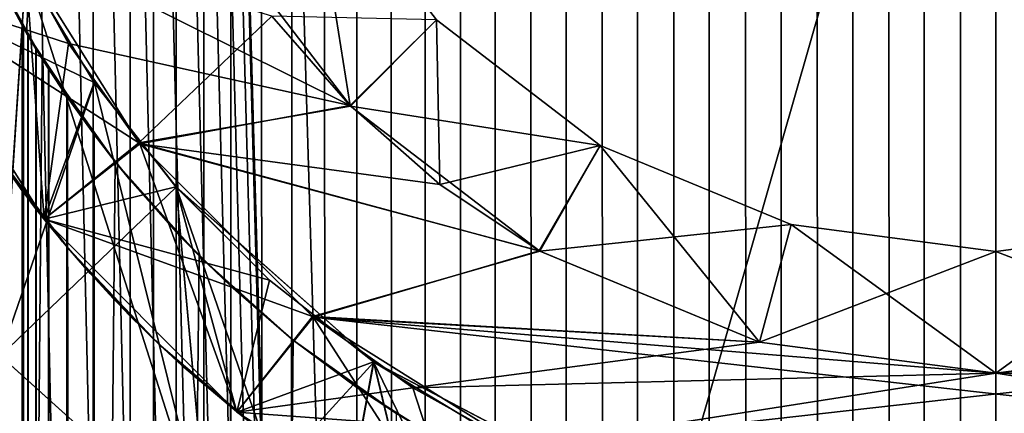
# Model space of a CAD drawing. Header units: millimetres. Extents: x -41 to 11, y -3 to 963.
# Tile 453 of 656: x -4.01 to 0.03, y 336.09 to 337.7. Entities that reach past the tile are written whole.
import ezdxf

# ---------------------------------------------------------------- set-up
doc = ezdxf.new("R2010")
doc.units = ezdxf.units.MM
doc.header["$LTSCALE"] = 65.185185
for name, color, linetype in [('3321', 7, 'CONTINUOUS'), ('3323', 7, 'CONTINUOUS'), ('3341', 7, 'CONTINUOUS'), ('3350', 7, 'CONTINUOUS'), ('3485', 7, 'CONTINUOUS'), ('3487', 7, 'CONTINUOUS'), ('3499', 7, 'CONTINUOUS'), ('3540', 7, 'CONTINUOUS'), ('3541', 7, 'CONTINUOUS'), ('3548', 7, 'CONTINUOUS'), ('65', 7, 'CONTINUOUS'), ('66', 7, 'CONTINUOUS'), ('69', 7, 'CONTINUOUS'), ('70', 7, 'CONTINUOUS'), ('71', 7, 'CONTINUOUS'), ('74', 7, 'CONTINUOUS'), ('75', 7, 'CONTINUOUS'), ('76', 7, 'CONTINUOUS'), ('80', 7, 'CONTINUOUS'), ('81', 7, 'CONTINUOUS'), ('83', 7, 'CONTINUOUS'), ('85', 7, 'CONTINUOUS'), ('89', 7, 'CONTINUOUS'), ('90', 7, 'CONTINUOUS'), ('92', 7, 'CONTINUOUS'), ('93', 7, 'CONTINUOUS'), ('96', 7, 'CONTINUOUS')]:
    doc.layers.add(name, color=color, linetype=linetype)

msp = doc.modelspace()

# ---------------------------------------------------------------- linework, layer by layer
at = {"layer": '3321', "linetype": 'Continuous'}
for points in [[(9.125, 297.5, 93.5), (9.125, 382.5, 93.5), (-40.875, 297.5, 93.5), (9.125, 297.5, 93.5)], [(9.125, 382.5, 93.5), (-40.875, 382.5, 93.5), (-40.875, 297.5, 93.5), (9.125, 382.5, 93.5)]]:
    msp.add_3dface(points, dxfattribs=at)
at = {"layer": '3323', "linetype": 'Continuous'}
for points in [[(-40.875, 382.5, 8.5), (9.125, 297.5, 8.5), (-40.875, 297.5, 8.5), (-40.875, 382.5, 8.5)], [(9.125, 382.5, 8.5), (9.125, 297.5, 8.5), (-40.875, 382.5, 8.5), (9.125, 382.5, 8.5)]]:
    msp.add_3dface(points, dxfattribs=at)
at = {"layer": '3341', "linetype": 'Continuous'}
for points in [[(-11.275, 379, 12), (-11.275, 301, 12), (11.125, 379, 12), (-11.275, 379, 12)], [(-11.275, 301, 12), (11.125, 301, 12), (11.125, 379, 12), (-11.275, 301, 12)]]:
    msp.add_3dface(points, dxfattribs=at)
at = {"layer": '3350', "linetype": 'Continuous'}
for points in [[(-11.275, 379, 90), (11.125, 379, 90), (11.125, 301, 90), (-11.275, 379, 90)], [(-11.275, 301, 90), (-11.275, 379, 90), (11.125, 301, 90), (-11.275, 301, 90)]]:
    msp.add_3dface(points, dxfattribs=at)
at = {"layer": '3485', "linetype": 'Continuous'}
for points in [[(-3.7081, 342.7642, -1.5), (-3.7081, 337.2358, -1.5), (-3.5552, 617.0417, -1.8332), (-3.7081, 342.7642, -1.5)], [(-3.5557, 62.9576, -1.8321), (-3.5552, 617.0417, -1.8332), (-3.7081, 337.2358, -1.5), (-3.5557, 62.9576, -1.8321)], [(-3.3669, 63.1709, -2.1596), (-3.5552, 617.0417, -1.8332), (-3.5557, 62.9576, -1.8321), (-3.3669, 63.1709, -2.1596)], [(-3.366, 616.8282, -2.161), (-3.5552, 617.0417, -1.8332), (-3.3669, 63.1709, -2.1596), (-3.366, 616.8282, -2.161)], [(-3.1431, 63.3929, -2.4741), (-3.366, 616.8282, -2.161), (-3.3669, 63.1709, -2.1596), (-3.1431, 63.3929, -2.4741)], [(-3.1421, 616.6063, -2.4753), (-3.366, 616.8282, -2.161), (-3.1431, 63.3929, -2.4741), (-3.1421, 616.6063, -2.4753)], [(-2.8929, 63.6085, -2.7624), (-3.1421, 616.6063, -2.4753), (-3.1431, 63.3929, -2.4741), (-2.8929, 63.6085, -2.7624)], [(-2.8921, 616.3908, -2.7633), (-3.1421, 616.6063, -2.4753), (-2.8929, 63.6085, -2.7624), (-2.8921, 616.3908, -2.7633)], [(-2.6248, 63.808, -3.0184), (-2.8921, 616.3908, -2.7633), (-2.8929, 63.6085, -2.7624), (-2.6248, 63.808, -3.0184)], [(-2.6241, 616.1915, -3.019), (-2.8921, 616.3908, -2.7633), (-2.6248, 63.808, -3.0184), (-2.6241, 616.1915, -3.019)], [(-2.3448, 63.9866, -3.2407), (-2.6241, 616.1915, -3.019), (-2.6248, 63.808, -3.0184), (-2.3448, 63.9866, -3.2407)], [(-2.3442, 616.0131, -3.2411), (-2.6241, 616.1915, -3.019), (-2.3448, 63.9866, -3.2407), (-2.3442, 616.0131, -3.2411)], [(-2.0573, 64.1422, -3.4304), (-2.3442, 616.0131, -3.2411), (-2.3448, 63.9866, -3.2407), (-2.0573, 64.1422, -3.4304)], [(-2.0569, 615.8576, -3.4306), (-2.3442, 616.0131, -3.2411), (-2.0573, 64.1422, -3.4304), (-2.0569, 615.8576, -3.4306)], [(-1.7656, 64.2747, -3.5892), (-2.0569, 615.8576, -3.4306), (-2.0573, 64.1422, -3.4304), (-1.7656, 64.2747, -3.5892)], [(-1.7653, 615.7252, -3.5894), (-2.0569, 615.8576, -3.4306), (-1.7656, 64.2747, -3.5892), (-1.7653, 615.7252, -3.5894)], [(-1.4718, 64.3846, -3.7194), (-1.7653, 615.7252, -3.5894), (-1.7656, 64.2747, -3.5892), (-1.4718, 64.3846, -3.7194)], [(-1.4715, 615.6153, -3.7195), (-1.7653, 615.7252, -3.5894), (-1.4718, 64.3846, -3.7194), (-1.4715, 615.6153, -3.7195)], [(-1.1771, 64.4727, -3.8229), (-1.4715, 615.6153, -3.7195), (-1.4718, 64.3846, -3.7194), (-1.1771, 64.4727, -3.8229)], [(-1.1769, 615.5272, -3.823), (-1.4715, 615.6153, -3.7195), (-1.1771, 64.4727, -3.8229), (-1.1769, 615.5272, -3.823)], [(-0.8823, 64.5401, -3.9015), (-1.1769, 615.5272, -3.823), (-1.1771, 64.4727, -3.8229), (-0.8823, 64.5401, -3.9015)], [(-0.8821, 615.4599, -3.9015), (-1.1769, 615.5272, -3.823), (-0.8823, 64.5401, -3.9015), (-0.8821, 615.4599, -3.9015)], [(-0.5879, 64.5875, -3.9566), (-0.8821, 615.4599, -3.9015), (-0.8823, 64.5401, -3.9015), (-0.5879, 64.5875, -3.9566)], [(-0.5877, 615.4125, -3.9566), (-0.8821, 615.4599, -3.9015), (-0.5879, 64.5875, -3.9566), (-0.5877, 615.4125, -3.9566)], [(-0.2938, 64.6157, -3.9892), (-0.5877, 615.4125, -3.9566), (-0.5879, 64.5875, -3.9566), (-0.2938, 64.6157, -3.9892)], [(-0.2937, 615.3843, -3.9892), (-0.5877, 615.4125, -3.9566), (-0.2938, 64.6157, -3.9892), (-0.2937, 615.3843, -3.9892)], [(0, 64.625, -4), (-0.2937, 615.3843, -3.9892), (-0.2938, 64.6157, -3.9892), (0, 64.625, -4)], [(0, 615.375, -4), (-0.2937, 615.3843, -3.9892), (0, 64.625, -4), (0, 615.375, -4)], [(0.3232, 615.3863, -3.9869), (0, 615.375, -4), (0.3535, 64.6115, -3.9844), (0.3232, 615.3863, -3.9869)], [(0.3535, 64.6115, -3.9844), (0, 615.375, -4), (0, 64.625, -4), (0.3535, 64.6115, -3.9844)], [(-4, 337.6782), (-3.9941, 62.332, -0.2178), (-3.9941, 337.6682, -0.2166), (-4, 337.6782)], [(-4, 62.3218), (-3.9941, 62.332, -0.2178), (-4, 337.6782), (-4, 62.3218)], [(-3.9941, 337.668, 0.2178), (-4, 62.3218), (-4, 337.6782), (-3.9941, 337.668, 0.2178)], [(-3.9941, 62.3318, 0.2166), (-4, 62.3218), (-3.9941, 337.668, 0.2178), (-3.9941, 62.3318, 0.2166)], [(-3.9941, 337.6682, -0.2166), (-3.9941, 62.332, -0.2178), (-3.9758, 337.6371, -0.4391), (-3.9941, 337.6682, -0.2166)], [(-3.9758, 62.3629, 0.4391), (-3.9941, 62.3318, 0.2166), (-3.9941, 337.668, 0.2178), (-3.9758, 62.3629, 0.4391)], [(-3.9755, 337.6366, 0.4417), (-3.9758, 62.3629, 0.4391), (-3.9941, 337.668, 0.2178), (-3.9755, 337.6366, 0.4417)], [(-3.9941, 62.332, -0.2178), (-3.9755, 62.3634, -0.4417), (-3.9758, 337.6371, -0.4391), (-3.9941, 62.332, -0.2178)], [(-3.9758, 337.6371, -0.4391), (-3.9755, 62.3634, -0.4417), (-3.943, 337.5826, -0.6731), (-3.9758, 337.6371, -0.4391)], [(-3.943, 62.4174, 0.6731), (-3.9758, 62.3629, 0.4391), (-3.9755, 337.6366, 0.4417), (-3.943, 62.4174, 0.6731)], [(-3.9422, 337.5814, 0.6776), (-3.943, 62.4174, 0.6731), (-3.9755, 337.6366, 0.4417), (-3.9422, 337.5814, 0.6776)], [(-3.9755, 62.3634, -0.4417), (-3.9422, 62.4186, -0.6776), (-3.943, 337.5826, -0.6731), (-3.9755, 62.3634, -0.4417)], [(-3.943, 337.5826, -0.6731), (-3.9422, 62.4186, -0.6776), (-3.8916, 337.5008, -0.9249), (-3.943, 337.5826, -0.6731)], [(-3.8916, 62.4992, 0.9249), (-3.943, 62.4174, 0.6731), (-3.9422, 337.5814, 0.6776), (-3.8916, 62.4992, 0.9249)], [(-3.8901, 337.4984, 0.9313), (-3.8916, 62.4992, 0.9249), (-3.9422, 337.5814, 0.6776), (-3.8901, 337.4984, 0.9313)], [(-3.9422, 62.4186, -0.6776), (-3.8901, 62.5016, -0.9313), (-3.8916, 337.5008, -0.9249), (-3.9422, 62.4186, -0.6776)], [(-3.8916, 337.5008, -0.9249), (-3.8901, 62.5016, -0.9313), (-3.8158, 337.3865, -1.1998), (-3.8916, 337.5008, -0.9249)], [(-3.8158, 62.6135, 1.1998), (-3.8916, 62.4992, 0.9249), (-3.8901, 337.4984, 0.9313), (-3.8158, 62.6135, 1.1998)], [(-3.8133, 337.3829, 1.2078), (-3.8158, 62.6135, 1.1998), (-3.8901, 337.4984, 0.9313), (-3.8133, 337.3829, 1.2078)], [(-3.8901, 62.5016, -0.9313), (-3.8133, 62.6171, -1.2078), (-3.8158, 337.3865, -1.1998), (-3.8901, 62.5016, -0.9313)], [(-3.8158, 337.3865, -1.1998), (-3.8133, 62.6171, -1.2078), (-3.7081, 337.2358, -1.5), (-3.8158, 337.3865, -1.1998)], [(-3.7081, 62.7642, 1.5), (-3.8158, 62.6135, 1.1998), (-3.8133, 337.3829, 1.2078), (-3.7081, 62.7642, 1.5)], [(-3.7042, 337.2306, 1.5096), (-3.7081, 62.7642, 1.5), (-3.8133, 337.3829, 1.2078), (-3.7042, 337.2306, 1.5096)], [(-3.8133, 62.6171, -1.2078), (-3.7042, 62.7694, -1.5095), (-3.7081, 337.2358, -1.5), (-3.8133, 62.6171, -1.2078)], [(-3.7042, 62.7694, -1.5095), (-3.5557, 62.9576, -1.8321), (-3.7081, 337.2358, -1.5), (-3.7042, 62.7694, -1.5095)], [(-3.7042, 337.2306, 1.5096), (-3.6592, 1, 1.6157), (-3.7081, 62.7642, 1.5), (-3.7042, 337.2306, 1.5096)], [(-3.5557, 337.0424, 1.8321), (-3.6592, 1, 1.6157), (-3.7042, 337.2306, 1.5096), (-3.5557, 337.0424, 1.8321)], [(-3.4718, 1, 1.9867), (-3.6592, 1, 1.6157), (-3.5557, 337.0424, 1.8321), (-3.4718, 1, 1.9867)], [(-3.3669, 336.8291, 2.1596), (-3.4718, 1, 1.9867), (-3.5557, 337.0424, 1.8321), (-3.3669, 336.8291, 2.1596)], [(-3.3501, 1, 2.1855), (-3.4718, 1, 1.9867), (-3.3669, 336.8291, 2.1596), (-3.3501, 1, 2.1855)], [(-3.1431, 336.6071, 2.4741), (-3.3501, 1, 2.1855), (-3.3669, 336.8291, 2.1596), (-3.1431, 336.6071, 2.4741)], [(-3.2171, 1, 2.377), (-3.3501, 1, 2.1855), (-3.1431, 336.6071, 2.4741), (-3.2171, 1, 2.377)], [(-3.0732, 1, 2.5603), (-3.2171, 1, 2.377), (-3.1431, 336.6071, 2.4741), (-3.0732, 1, 2.5603)], [(-2.8929, 336.3915, 2.7624), (-3.0732, 1, 2.5603), (-3.1431, 336.6071, 2.4741), (-2.8929, 336.3915, 2.7624)], [(-2.9189, 1, 2.735), (-3.0732, 1, 2.5603), (-2.8929, 336.3915, 2.7624), (-2.9189, 1, 2.735)], [(-2.7546, 1, 2.9004), (-2.9189, 1, 2.735), (-2.8929, 336.3915, 2.7624), (-2.7546, 1, 2.9004)], [(-2.6248, 336.192, 3.0184), (-2.7546, 1, 2.9004), (-2.8929, 336.3915, 2.7624), (-2.6248, 336.192, 3.0184)], [(-2.581, 1, 3.0559), (-2.7546, 1, 2.9004), (-2.6248, 336.192, 3.0184), (-2.581, 1, 3.0559)], [(-2.3448, 336.0134, 3.2407), (-2.581, 1, 3.0559), (-2.6248, 336.192, 3.0184), (-2.3448, 336.0134, 3.2407)]]:
    msp.add_3dface(points, dxfattribs=at)
at = {"layer": '3487', "linetype": 'Continuous'}
for points in [[(4.5962, 339.485, 8), (-7, 1, 8), (4.625, 340.0023, 8), (4.5962, 339.485, 8)], [(-7, 1, 8), (7, 1, 8), (4.625, 340.0023, 8), (-7, 1, 8)], [(4.5097, 338.9738, 8), (-7, 1, 8), (4.5962, 339.485, 8), (4.5097, 338.9738, 8)], [(4.3663, 338.4749, 8), (-7, 1, 8), (4.5097, 338.9738, 8), (4.3663, 338.4749, 8)], [(4.1676, 337.9947, 8), (-7, 1, 8), (4.3663, 338.4749, 8), (4.1676, 337.9947, 8)], [(3.9164, 337.5399, 8), (-7, 1, 8), (4.1676, 337.9947, 8), (3.9164, 337.5399, 8)], [(-4.1675, 337.9944, 8), (-7, 1, 8), (-3.9169, 337.5406, 8), (-4.1675, 337.9944, 8)], [(-3.9169, 337.5406, 8), (-7, 1, 8), (-3.6175, 337.1183, 8), (-3.9169, 337.5406, 8)], [(3.6166, 337.1171, 8), (-7, 1, 8), (3.9164, 337.5399, 8), (3.6166, 337.1171, 8)], [(-3.6175, 337.1183, 8), (-7, 1, 8), (-3.2729, 336.7322, 8), (-3.6175, 337.1183, 8)], [(3.2717, 336.731, 8), (-7, 1, 8), (3.6166, 337.1171, 8), (3.2717, 336.731, 8)], [(-3.2729, 336.7322, 8), (-7, 1, 8), (-2.886, 336.3859, 8), (-3.2729, 336.7322, 8)], [(2.8846, 336.3848, 8), (-7, 1, 8), (3.2717, 336.731, 8), (2.8846, 336.3848, 8)], [(-2.886, 336.3859, 8), (-7, 1, 8), (-2.4626, 336.0852, 8), (-2.886, 336.3859, 8)], [(2.4611, 336.0842, 8), (-7, 1, 8), (2.8846, 336.3848, 8), (2.4611, 336.0842, 8)]]:
    msp.add_3dface(points, dxfattribs=at)
at = {"layer": '3499', "linetype": 'Continuous'}
for points in [[(-1.0319, 64.5084, -8), (-7, 480, -8), (-0.5195, 64.5957, -8), (-1.0319, 64.5084, -8)], [(-1.5304, 64.3644, -8), (-7, 480, -8), (-1.0319, 64.5084, -8), (-1.5304, 64.3644, -8)], [(4.3663, 61.5251, -8), (-7, 480, -8), (4.5097, 61.0262, -8), (4.3663, 61.5251, -8)], [(4.1676, 62.0053, -8), (-7, 480, -8), (4.3663, 61.5251, -8), (4.1676, 62.0053, -8)], [(3.9164, 62.4601, -8), (-7, 480, -8), (4.1676, 62.0053, -8), (3.9164, 62.4601, -8)], [(3.6166, 62.8829, -8), (-7, 480, -8), (3.9164, 62.4601, -8), (3.6166, 62.8829, -8)], [(3.2717, 63.269, -8), (-7, 480, -8), (3.6166, 62.8829, -8), (3.2717, 63.269, -8)], [(2.8846, 63.6152, -8), (-7, 480, -8), (3.2717, 63.269, -8), (2.8846, 63.6152, -8)], [(2.4611, 63.9158, -8), (-7, 480, -8), (2.8846, 63.6152, -8), (2.4611, 63.9158, -8)], [(-2.4626, 63.9148, -8), (-7, 480, -8), (-2.0084, 64.1662, -8), (-2.4626, 63.9148, -8)], [(-2.0084, 64.1662, -8), (-7, 480, -8), (-1.5304, 64.3644, -8), (-2.0084, 64.1662, -8)], [(2.0067, 64.167, -8), (-7, 480, -8), (2.4611, 63.9158, -8), (2.0067, 64.167, -8)], [(4.5097, 61.0262, -8), (-7, 480, -8), (4.5962, 60.515, -8), (4.5097, 61.0262, -8)], [(-3.6175, 62.8817, -8), (-7, 480, -8), (-3.2729, 63.2678, -8), (-3.6175, 62.8817, -8)], [(-3.2729, 63.2678, -8), (-7, 480, -8), (-2.886, 63.6141, -8), (-3.2729, 63.2678, -8)], [(-3.9169, 62.4594, -8), (-7, 480, -8), (-3.6175, 62.8817, -8), (-3.9169, 62.4594, -8)], [(-4.1675, 62.0056, -8), (-7, 480, -8), (-3.9169, 62.4594, -8), (-4.1675, 62.0056, -8)], [(-2.886, 63.6141, -8), (-7, 480, -8), (-2.4626, 63.9148, -8), (-2.886, 63.6141, -8)], [(4.5962, 60.515, -8), (-7, 480, -8), (4.625, 59.9977, -8), (4.5962, 60.515, -8)], [(1.5284, 64.3651, -8), (-7, 480, -8), (2.0067, 64.167, -8), (1.5284, 64.3651, -8)], [(1.0298, 64.5089, -8), (-7, 480, -8), (1.5284, 64.3651, -8), (1.0298, 64.5089, -8)], [(0.518, 64.5959, -8), (-7, 480, -8), (1.0298, 64.5089, -8), (0.518, 64.5959, -8)], [(-7, 480, -8), (0, 64.625, -8), (-0.5195, 64.5957, -8), (-7, 480, -8)], [(0, 64.625, -8), (-7, 480, -8), (0.518, 64.5959, -8), (0, 64.625, -8)], [(-7, 480, -8), (7, 1, -8), (4.625, 59.9977, -8), (-7, 480, -8)], [(7, 480, -8), (7, 1, -8), (-7, 480, -8), (7, 480, -8)]]:
    msp.add_3dface(points, dxfattribs=at)
at = {"layer": '3540', "linetype": 'Continuous'}
for points in [[(-4.1675, 337.9944, 8), (-4, 337.6782), (-4.2099, 338.085, -1.5), (-4.1675, 337.9944, 8)], [(-4.2099, 338.085, -1.5), (-3.9941, 337.6682, -0.2166), (-3.9818, 337.6471, -1.5), (-4.2099, 338.085, -1.5)], [(-4, 337.6782), (-3.9941, 337.6682, -0.2166), (-4.2099, 338.085, -1.5), (-4, 337.6782)], [(-4, 337.6782), (-4.1675, 337.9944, 8), (-3.9169, 337.5406, 8), (-4, 337.6782)], [(-3.9941, 337.668, 0.2178), (-4, 337.6782), (-3.9169, 337.5406, 8), (-3.9941, 337.668, 0.2178)], [(-3.9941, 337.6682, -0.2166), (-3.9758, 337.6371, -0.4391), (-3.9818, 337.6471, -1.5), (-3.9941, 337.6682, -0.2166)], [(-3.9755, 337.6366, 0.4417), (-3.9941, 337.668, 0.2178), (-3.9169, 337.5406, 8), (-3.9755, 337.6366, 0.4417)], [(-3.8158, 337.3865, -1.1998), (-3.7081, 337.2358, -1.5), (-3.9818, 337.6471, -1.5), (-3.8158, 337.3865, -1.1998)], [(-3.8916, 337.5008, -0.9249), (-3.8158, 337.3865, -1.1998), (-3.9818, 337.6471, -1.5), (-3.8916, 337.5008, -0.9249)], [(-3.943, 337.5826, -0.6731), (-3.8916, 337.5008, -0.9249), (-3.9818, 337.6471, -1.5), (-3.943, 337.5826, -0.6731)], [(-3.9758, 337.6371, -0.4391), (-3.943, 337.5826, -0.6731), (-3.9818, 337.6471, -1.5), (-3.9758, 337.6371, -0.4391)], [(-3.9422, 337.5814, 0.6776), (-3.9755, 337.6366, 0.4417), (-3.9169, 337.5406, 8), (-3.9422, 337.5814, 0.6776)], [(-3.8901, 337.4984, 0.9313), (-3.9422, 337.5814, 0.6776), (-3.9169, 337.5406, 8), (-3.8901, 337.4984, 0.9313)], [(-3.8901, 337.4984, 0.9313), (-3.9169, 337.5406, 8), (-3.6175, 337.1183, 8), (-3.8901, 337.4984, 0.9313)], [(-3.8133, 337.3829, 1.2078), (-3.8901, 337.4984, 0.9313), (-3.6175, 337.1183, 8), (-3.8133, 337.3829, 1.2078)], [(-3.7042, 337.2306, 1.5096), (-3.8133, 337.3829, 1.2078), (-3.6175, 337.1183, 8), (-3.7042, 337.2306, 1.5096)], [(-3.5557, 337.0424, 1.8321), (-3.7042, 337.2306, 1.5096), (-3.6175, 337.1183, 8), (-3.5557, 337.0424, 1.8321)], [(-3.5557, 337.0424, 1.8321), (-3.6175, 337.1183, 8), (-3.2729, 336.7322, 8), (-3.5557, 337.0424, 1.8321)], [(-3.3669, 336.8291, 2.1596), (-3.5557, 337.0424, 1.8321), (-3.2729, 336.7322, 8), (-3.3669, 336.8291, 2.1596)], [(-3.1431, 336.6071, 2.4741), (-3.3669, 336.8291, 2.1596), (-3.2729, 336.7322, 8), (-3.1431, 336.6071, 2.4741)], [(-3.1431, 336.6071, 2.4741), (-3.2729, 336.7322, 8), (-2.886, 336.3859, 8), (-3.1431, 336.6071, 2.4741)], [(-2.8929, 336.3915, 2.7624), (-3.1431, 336.6071, 2.4741), (-2.886, 336.3859, 8), (-2.8929, 336.3915, 2.7624)], [(-2.6248, 336.192, 3.0184), (-2.8929, 336.3915, 2.7624), (-2.886, 336.3859, 8), (-2.6248, 336.192, 3.0184)], [(-2.6248, 336.192, 3.0184), (-2.886, 336.3859, 8), (-2.4626, 336.0852, 8), (-2.6248, 336.192, 3.0184)], [(-2.3448, 336.0134, 3.2407), (-2.6248, 336.192, 3.0184), (-2.4626, 336.0852, 8), (-2.3448, 336.0134, 3.2407)]]:
    msp.add_3dface(points, dxfattribs=at)
at = {"layer": '3541', "linetype": 'Continuous'}
for points in [[(-3.7081, 342.7642, -1.5), (-4.2099, 338.085, -1.5), (-3.9818, 337.6471, -1.5), (-3.7081, 342.7642, -1.5)], [(-3.7081, 337.2358, -1.5), (-3.7081, 342.7642, -1.5), (-3.9818, 337.6471, -1.5), (-3.7081, 337.2358, -1.5)]]:
    msp.add_3dface(points, dxfattribs=at)
at = {"layer": '3548', "linetype": 'Continuous'}
for points in [[(-3.8108, 336.7631, 8), (-3.9996, 336.9994, 0.0755), (-4.1384, 337.1941, 8), (-3.8108, 336.7631, 8)], [(-3.8108, 336.7631, -8), (-4.1384, 337.1941, -8), (-3.8338, 336.7903, -1.1428), (-3.8108, 336.7631, -8)], [(-3.9996, 336.9994, 0.0755), (-4.1384, 337.1941, -8), (-4.1384, 337.1941, 8), (-3.9996, 336.9994, 0.0755)], [(-3.9934, 336.9913, -0.2216), (-4.1384, 337.1941, -8), (-3.9996, 336.9994, 0.0755), (-3.9934, 336.9913, -0.2216)], [(-3.9635, 336.952, -0.5391), (-4.1384, 337.1941, -8), (-3.9934, 336.9913, -0.2216), (-3.9635, 336.952, -0.5391)], [(-3.9109, 336.8847, -0.8402), (-4.1384, 337.1941, -8), (-3.9635, 336.952, -0.5391), (-3.9109, 336.8847, -0.8402)], [(-3.8338, 336.7903, -1.1428), (-4.1384, 337.1941, -8), (-3.9109, 336.8847, -0.8402), (-3.8338, 336.7903, -1.1428)], [(-3.9837, 336.9784, 0.3595), (-3.9996, 336.9994, 0.0755), (-3.8108, 336.7631, 8), (-3.9837, 336.9784, 0.3595)], [(-3.9486, 336.9327, 0.6394), (-3.9837, 336.9784, 0.3595), (-3.8108, 336.7631, 8), (-3.9486, 336.9327, 0.6394)], [(-3.9008, 336.8721, 0.8862), (-3.9486, 336.9327, 0.6394), (-3.8108, 336.7631, 8), (-3.9008, 336.8721, 0.8862)], [(-3.8331, 336.7895, 1.1433), (-3.9008, 336.8721, 0.8862), (-3.8108, 336.7631, 8), (-3.8331, 336.7895, 1.1433)], [(-3.7207, 336.6599, -1.4676), (-3.8108, 336.7631, -8), (-3.8338, 336.7903, -1.1428), (-3.7207, 336.6599, -1.4676)], [(-3.7422, 336.684, 1.4124), (-3.8331, 336.7895, 1.1433), (-3.8108, 336.7631, 8), (-3.7422, 336.684, 1.4124)], [(-3.4385, 336.37, 8), (-3.7422, 336.684, 1.4124), (-3.8108, 336.7631, 8), (-3.4385, 336.37, 8)], [(-3.5602, 336.4893, -1.8231), (-3.8108, 336.7631, -8), (-3.7207, 336.6599, -1.4676), (-3.5602, 336.4893, -1.8231)], [(-3.4385, 336.37, -8), (-3.8108, 336.7631, -8), (-3.5602, 336.4893, -1.8231), (-3.4385, 336.37, -8)], [(-3.6256, 336.5568, 1.6898), (-3.7422, 336.684, 1.4124), (-3.4385, 336.37, 8), (-3.6256, 336.5568, 1.6898)], [(-3.4828, 336.4125, 1.9678), (-3.6256, 336.5568, 1.6898), (-3.4385, 336.37, 8), (-3.4828, 336.4125, 1.9678)], [(-3.3435, 336.2824, -2.1946), (-3.4385, 336.37, -8), (-3.5602, 336.4893, -1.8231), (-3.3435, 336.2824, -2.1946)], [(-3.295, 336.2392, 2.2673), (-3.4828, 336.4125, 1.9678), (-3.4385, 336.37, 8), (-3.295, 336.2392, 2.2673)], [(-3.0259, 336.0195, 8), (-3.295, 336.2392, 2.2673), (-3.4385, 336.37, 8), (-3.0259, 336.0195, 8)], [(-3.1116, 336.0862, -2.5138), (-3.4385, 336.37, -8), (-3.3435, 336.2824, -2.1946), (-3.1116, 336.0862, -2.5138)], [(-3.0259, 336.0195, -8), (-3.4385, 336.37, -8), (-3.1116, 336.0862, -2.5138), (-3.0259, 336.0195, -8)], [(-3.0722, 336.0552, 2.5618), (-3.295, 336.2392, 2.2673), (-3.0259, 336.0195, 8), (-3.0722, 336.0552, 2.5618)], [(-2.8668, 335.9035, -2.7899), (-3.0259, 336.0195, -8), (-3.1116, 336.0862, -2.5138), (-2.8668, 335.9035, -2.7899)]]:
    msp.add_3dface(points, dxfattribs=at)
at = {"layer": '65', "linetype": 'Continuous'}
for points in [[(-2.6529, 337.3496, 3.25), (-4.0542, 338.0473, 3.25), (-3.2484, 338.1264, 3.25), (-2.6529, 337.3496, 3.25)], [(-3.8094, 337.6045, 3.25), (-4.0542, 338.0473, 3.25), (-2.6529, 337.3496, 3.25), (-3.8094, 337.6045, 3.25)], [(-3.5167, 337.1924, 3.25), (-3.8094, 337.6045, 3.25), (-2.6529, 337.3496, 3.25), (-3.5167, 337.1924, 3.25)], [(-2.2839, 337.0258, 3.25), (-3.5167, 337.1924, 3.25), (-2.6529, 337.3496, 3.25), (-2.2839, 337.0258, 3.25)], [(-2.8037, 336.4802, 3.25), (-3.5167, 337.1924, 3.25), (-1.8755, 336.7527, 3.25), (-2.8037, 336.4802, 3.25)], [(-1.8755, 336.7527, 3.25), (-3.5167, 337.1924, 3.25), (-2.2839, 337.0258, 3.25), (-1.8755, 336.7527, 3.25)], [(-0.9706, 336.3778, 3.25), (-2.8037, 336.4802, 3.25), (-1.8755, 336.7527, 3.25), (-0.9706, 336.3778, 3.25)], [(0, 336.25, 3.25), (-2.8037, 336.4802, 3.25), (-0.9706, 336.3778, 3.25), (0, 336.25, 3.25)], [(1.9527, 335.9458, 3.25), (-2.8037, 336.4802, 3.25), (0, 336.25, 3.25), (1.9527, 335.9458, 3.25)], [(-1.9505, 335.9447, 3.25), (-2.8037, 336.4802, 3.25), (1.9527, 335.9458, 3.25), (-1.9505, 335.9447, 3.25)], [(0.9704, 336.3778, 3.25), (2.3955, 336.1906, 3.25), (0, 336.25, 3.25), (0.9704, 336.3778, 3.25)], [(2.3955, 336.1906, 3.25), (1.9527, 335.9458, 3.25), (0, 336.25, 3.25), (2.3955, 336.1906, 3.25)]]:
    msp.add_3dface(points, dxfattribs=at)
at = {"layer": '66', "linetype": 'Continuous'}
for points in [[(-2.6529, 337.3496, 3.25), (-3.2484, 338.1264, 3.25), (-2.8146, 338.375, 3.75), (-2.6529, 337.3496, 3.25)], [(-2.2981, 337.7019, 3.75), (-2.6529, 337.3496, 3.25), (-2.8146, 338.375, 3.75), (-2.2981, 337.7019, 3.75)], [(-2.2839, 337.0258, 3.25), (-2.6529, 337.3496, 3.25), (-2.2981, 337.7019, 3.75), (-2.2839, 337.0258, 3.25)], [(-1.625, 337.1854, 3.75), (-2.2839, 337.0258, 3.25), (-2.2981, 337.7019, 3.75), (-1.625, 337.1854, 3.75)], [(-1.8755, 336.7527, 3.25), (-2.2839, 337.0258, 3.25), (-1.625, 337.1854, 3.75), (-1.8755, 336.7527, 3.25)], [(-0.9706, 336.3778, 3.25), (-1.8755, 336.7527, 3.25), (-1.625, 337.1854, 3.75), (-0.9706, 336.3778, 3.25)], [(-0.8412, 336.8607, 3.75), (-0.9706, 336.3778, 3.25), (-1.625, 337.1854, 3.75), (-0.8412, 336.8607, 3.75)], [(0, 336.75, 3.75), (-0.9706, 336.3778, 3.25), (-0.8412, 336.8607, 3.75), (0, 336.75, 3.75)], [(0.9704, 336.3778, 3.25), (0, 336.25, 3.25), (0.8412, 336.8607, 3.75), (0.9704, 336.3778, 3.25)], [(0.8412, 336.8607, 3.75), (0, 336.25, 3.25), (0, 336.75, 3.75), (0.8412, 336.8607, 3.75)], [(0, 336.25, 3.25), (-0.9706, 336.3778, 3.25), (0, 336.75, 3.75), (0, 336.25, 3.25)]]:
    msp.add_3dface(points, dxfattribs=at)
at = {"layer": '69', "linetype": 'Continuous'}
for points in [[(-2.2981, 337.7019, 22.75), (-2.2981, 337.7019, 3.75), (-2.8146, 338.375, 3.75), (-2.2981, 337.7019, 22.75)], [(-2.2981, 337.7019, 22.75), (-1.625, 337.1854, 22.75), (-2.2981, 337.7019, 3.75), (-2.2981, 337.7019, 22.75)], [(-1.625, 337.1854, 22.75), (-1.625, 337.1854, 3.75), (-2.2981, 337.7019, 3.75), (-1.625, 337.1854, 22.75)], [(-1.625, 337.1854, 22.75), (-0.8412, 336.8607, 22.75), (-1.625, 337.1854, 3.75), (-1.625, 337.1854, 22.75)], [(-0.8412, 336.8607, 22.75), (-0.8412, 336.8607, 3.75), (-1.625, 337.1854, 3.75), (-0.8412, 336.8607, 22.75)], [(-0.8412, 336.8607, 22.75), (0, 336.75, 22.75), (-0.8412, 336.8607, 3.75), (-0.8412, 336.8607, 22.75)], [(0, 336.75, 22.75), (0, 336.75, 3.75), (-0.8412, 336.8607, 3.75), (0, 336.75, 22.75)], [(0, 336.75, 22.75), (0.8412, 336.8607, 22.75), (0, 336.75, 3.75), (0, 336.75, 22.75)], [(0.8412, 336.8607, 22.75), (0.8412, 336.8607, 3.75), (0, 336.75, 3.75), (0.8412, 336.8607, 22.75)]]:
    msp.add_3dface(points, dxfattribs=at)
at = {"layer": '70', "linetype": 'Continuous'}
for points in [[(-2.9742, 337.7161, 23.25), (-2.6504, 337.3471, 23.25), (-2.2981, 337.7019, 22.75), (-2.9742, 337.7161, 23.25)], [(-2.2981, 337.7019, 22.75), (-2.6504, 337.3471, 23.25), (-1.625, 337.1854, 22.75), (-2.2981, 337.7019, 22.75)], [(-2.6504, 337.3471, 23.25), (-1.8736, 336.7516, 23.25), (-1.625, 337.1854, 22.75), (-2.6504, 337.3471, 23.25)], [(-1.625, 337.1854, 22.75), (-1.8736, 336.7516, 23.25), (-0.8412, 336.8607, 22.75), (-1.625, 337.1854, 22.75)], [(-1.8736, 336.7516, 23.25), (-0.9704, 336.3778, 23.25), (-0.8412, 336.8607, 22.75), (-1.8736, 336.7516, 23.25)], [(-0.9704, 336.3778, 23.25), (0, 336.25, 23.25), (-0.8412, 336.8607, 22.75), (-0.9704, 336.3778, 23.25)], [(-0.8412, 336.8607, 22.75), (0, 336.25, 23.25), (0, 336.75, 22.75), (-0.8412, 336.8607, 22.75)], [(0, 336.75, 22.75), (0.9706, 336.3778, 23.25), (0.8412, 336.8607, 22.75), (0, 336.75, 22.75)], [(0, 336.25, 23.25), (0.9706, 336.3778, 23.25), (0, 336.75, 22.75), (0, 336.25, 23.25)]]:
    msp.add_3dface(points, dxfattribs=at)
at = {"layer": '71', "linetype": 'Continuous'}
for points in [[(-4.0553, 338.0495, 23.25), (-3.5198, 337.1963, 23.25), (-2.9742, 337.7161, 23.25), (-4.0553, 338.0495, 23.25)], [(-2.9742, 337.7161, 23.25), (-3.5198, 337.1963, 23.25), (-2.6504, 337.3471, 23.25), (-2.9742, 337.7161, 23.25)], [(-2.6504, 337.3471, 23.25), (-3.5198, 337.1963, 23.25), (-1.8736, 336.7516, 23.25), (-2.6504, 337.3471, 23.25)], [(-3.5198, 337.1963, 23.25), (-2.8076, 336.4833, 23.25), (-1.8736, 336.7516, 23.25), (-3.5198, 337.1963, 23.25)], [(-1.8736, 336.7516, 23.25), (-2.8076, 336.4833, 23.25), (-0.9704, 336.3778, 23.25), (-1.8736, 336.7516, 23.25)], [(-2.8076, 336.4833, 23.25), (-2.3955, 336.1906, 23.25), (-0.9704, 336.3778, 23.25), (-2.8076, 336.4833, 23.25)], [(1.9505, 335.9447, 23.25), (2.8037, 336.4802, 23.25), (-1.9527, 335.9458, 23.25), (1.9505, 335.9447, 23.25)], [(-1.9527, 335.9458, 23.25), (2.8037, 336.4802, 23.25), (0, 336.25, 23.25), (-1.9527, 335.9458, 23.25)], [(0, 336.25, 23.25), (2.8037, 336.4802, 23.25), (0.9706, 336.3778, 23.25), (0, 336.25, 23.25)], [(-0.9704, 336.3778, 23.25), (-2.3955, 336.1906, 23.25), (0, 336.25, 23.25), (-0.9704, 336.3778, 23.25)], [(-2.3955, 336.1906, 23.25), (-1.9527, 335.9458, 23.25), (0, 336.25, 23.25), (-2.3955, 336.1906, 23.25)]]:
    msp.add_3dface(points, dxfattribs=at)
at = {"layer": '74', "linetype": 'Continuous'}
for points in [[(-3.5198, 337.1963, 23.25), (-4.0553, 338.0495, 23.25), (-4.5048, 337.8306, 22.75), (-3.5198, 337.1963, 23.25)], [(-3.9092, 336.8826, 22.75), (-3.5198, 337.1963, 23.25), (-4.5048, 337.8306, 22.75), (-3.9092, 336.8826, 22.75)], [(-2.8076, 336.4833, 23.25), (-3.5198, 337.1963, 23.25), (-3.9092, 336.8826, 22.75), (-2.8076, 336.4833, 23.25)], [(-3.1174, 336.0908, 22.75), (-2.8076, 336.4833, 23.25), (-3.9092, 336.8826, 22.75), (-3.1174, 336.0908, 22.75)], [(-2.3955, 336.1906, 23.25), (-2.8076, 336.4833, 23.25), (-3.1174, 336.0908, 22.75), (-2.3955, 336.1906, 23.25)], [(-2.1694, 335.4952, 22.75), (-2.3955, 336.1906, 23.25), (-3.1174, 336.0908, 22.75), (-2.1694, 335.4952, 22.75)], [(-1.9527, 335.9458, 23.25), (-2.3955, 336.1906, 23.25), (-2.1694, 335.4952, 22.75), (-1.9527, 335.9458, 23.25)]]:
    msp.add_3dface(points, dxfattribs=at)
at = {"layer": '75', "linetype": 'Continuous'}
for points in [[(-3.9092, 336.8826, 22.75), (-4.5048, 337.8306, 22.75), (-3.9092, 336.8826, 12.25), (-3.9092, 336.8826, 22.75)], [(-3.9092, 336.8826, 12.25), (-4.5048, 337.8306, 22.75), (-4.5048, 337.8306, 12.25), (-3.9092, 336.8826, 12.25)], [(-3.1174, 336.0908, 12.25), (-3.9092, 336.8826, 22.75), (-3.9092, 336.8826, 12.25), (-3.1174, 336.0908, 12.25)], [(-3.1174, 336.0908, 22.75), (-3.9092, 336.8826, 22.75), (-3.1174, 336.0908, 12.25), (-3.1174, 336.0908, 22.75)], [(-2.1694, 335.4952, 12.25), (-3.1174, 336.0908, 22.75), (-3.1174, 336.0908, 12.25), (-2.1694, 335.4952, 12.25)], [(-2.1694, 335.4952, 22.75), (-3.1174, 336.0908, 22.75), (-2.1694, 335.4952, 12.25), (-2.1694, 335.4952, 22.75)]]:
    msp.add_3dface(points, dxfattribs=at)
at = {"layer": '76', "linetype": 'Continuous'}
for points in [[(-4.5048, 337.8306, 3.75), (-3.9092, 336.8826, 3.75), (-4.5048, 337.8306, 6.75), (-4.5048, 337.8306, 3.75)], [(-4.5048, 337.8306, 6.75), (-3.9092, 336.8826, 3.75), (-3.9092, 336.8826, 6.75), (-4.5048, 337.8306, 6.75)], [(-3.9092, 336.8826, 3.75), (-3.1174, 336.0908, 3.75), (-3.9092, 336.8826, 6.75), (-3.9092, 336.8826, 3.75)], [(-3.9092, 336.8826, 6.75), (-3.1174, 336.0908, 3.75), (-3.1174, 336.0908, 6.75), (-3.9092, 336.8826, 6.75)], [(-3.1174, 336.0908, 3.75), (-2.1694, 335.4952, 3.75), (-3.1174, 336.0908, 6.75), (-3.1174, 336.0908, 3.75)], [(-3.1174, 336.0908, 6.75), (-2.1694, 335.4952, 3.75), (-2.1694, 335.4952, 6.75), (-3.1174, 336.0908, 6.75)]]:
    msp.add_3dface(points, dxfattribs=at)
at = {"layer": '80', "linetype": 'Continuous'}
for points in [[(-3.9846, 337.9087, 11.75), (-3.7034, 337.4437, 11.75), (-4.5048, 337.8306, 12.25), (-3.9846, 337.9087, 11.75)], [(-3.7034, 337.4437, 11.75), (-3.9092, 336.8826, 12.25), (-4.5048, 337.8306, 12.25), (-3.7034, 337.4437, 11.75)], [(-3.7034, 337.4437, 11.75), (-3.3683, 337.0159, 11.75), (-3.9092, 336.8826, 12.25), (-3.7034, 337.4437, 11.75)], [(-3.3683, 337.0159, 11.75), (-2.9841, 336.6317, 11.75), (-3.9092, 336.8826, 12.25), (-3.3683, 337.0159, 11.75)], [(-2.9841, 336.6317, 11.75), (-3.1174, 336.0908, 12.25), (-3.9092, 336.8826, 12.25), (-2.9841, 336.6317, 11.75)], [(-2.9841, 336.6317, 11.75), (-2.5563, 336.2966, 11.75), (-3.1174, 336.0908, 12.25), (-2.9841, 336.6317, 11.75)], [(-2.5563, 336.2966, 11.75), (-2.0913, 336.0154, 11.75), (-3.1174, 336.0908, 12.25), (-2.5563, 336.2966, 11.75)], [(-2.0913, 336.0154, 11.75), (-2.1694, 335.4952, 12.25), (-3.1174, 336.0908, 12.25), (-2.0913, 336.0154, 11.75)]]:
    msp.add_3dface(points, dxfattribs=at)
at = {"layer": '81', "linetype": 'Continuous'}
for points in [[(-3.9846, 337.9087, 11.75), (-3.9845, 337.9086, 11), (-3.7034, 337.4437, 11.75), (-3.9846, 337.9087, 11.75)], [(-3.9845, 337.9086, 11), (-3.703, 337.4431, 11), (-3.7034, 337.4437, 11.75), (-3.9845, 337.9086, 11)], [(-3.7034, 337.4437, 11.75), (-3.703, 337.4431, 11), (-3.3683, 337.0159, 11.75), (-3.7034, 337.4437, 11.75)], [(-3.703, 337.4431, 11), (-3.3676, 337.0152, 11), (-3.3683, 337.0159, 11.75), (-3.703, 337.4431, 11)], [(-3.3683, 337.0159, 11.75), (-3.3676, 337.0152, 11), (-2.9841, 336.6317, 11.75), (-3.3683, 337.0159, 11.75)], [(-3.3676, 337.0152, 11), (-2.5562, 336.2965, 11), (-2.9841, 336.6317, 11.75), (-3.3676, 337.0152, 11)], [(-2.9841, 336.6317, 11.75), (-2.5562, 336.2965, 11), (-2.5563, 336.2966, 11.75), (-2.9841, 336.6317, 11.75)], [(-2.5563, 336.2966, 11.75), (-2.5562, 336.2965, 11), (-2.0913, 336.0154, 11.75), (-2.5563, 336.2966, 11.75)], [(-2.5562, 336.2965, 11), (-1.5956, 335.7924, 11), (-2.0913, 336.0154, 11.75), (-2.5562, 336.2965, 11)]]:
    msp.add_3dface(points, dxfattribs=at)
at = {"layer": '83', "linetype": 'Continuous'}
for points in [[(-4.3692, 338.9228, 11), (-4.0876, 336.3201, 11), (-3.9845, 337.9086, 11), (-4.3692, 338.9228, 11)], [(-4.0876, 336.3201, 11), (-3.2339, 335.5512, 11), (-3.9845, 337.9086, 11), (-4.0876, 336.3201, 11)], [(-3.9845, 337.9086, 11), (-3.2339, 335.5512, 11), (-3.703, 337.4431, 11), (-3.9845, 337.9086, 11)], [(-3.703, 337.4431, 11), (-3.2339, 335.5512, 11), (-3.3676, 337.0152, 11), (-3.703, 337.4431, 11)], [(-3.3676, 337.0152, 11), (-2.7505, 335.2371, 11), (-2.5562, 336.2965, 11), (-3.3676, 337.0152, 11)], [(-3.2339, 335.5512, 11), (-2.7505, 335.2371, 11), (-3.3676, 337.0152, 11), (-3.2339, 335.5512, 11)], [(-2.7505, 335.2371, 11), (-2.2368, 334.9754, 11), (-2.5562, 336.2965, 11), (-2.7505, 335.2371, 11)], [(-2.5562, 336.2965, 11), (-2.2368, 334.9754, 11), (-1.5956, 335.7924, 11), (-2.5562, 336.2965, 11)]]:
    msp.add_3dface(points, dxfattribs=at)
at = {"layer": '85', "linetype": 'Continuous'}
msp.add_3dface([(-3.2339, 335.5512, 11), (-4.0876, 336.3201, 11), (-4.4589, 335.9852, 10.5), (-3.2339, 335.5512, 11)], dxfattribs=at)
at = {"layer": '89', "linetype": 'Continuous'}
msp.add_3dface([(-4.0888, 336.3215, 8), (-3.2346, 335.5517, 8), (-4.4589, 335.9852, 8.5), (-4.0888, 336.3215, 8)], dxfattribs=at)
at = {"layer": '90', "linetype": 'Continuous'}
for points in [[(-4.3688, 338.9214, 8), (-3.984, 337.9077, 8), (-4.0888, 336.3215, 8), (-4.3688, 338.9214, 8)], [(-3.984, 337.9077, 8), (-3.7025, 337.4424, 8), (-4.0888, 336.3215, 8), (-3.984, 337.9077, 8)], [(-3.7025, 337.4424, 8), (-3.3669, 337.0144, 8), (-4.0888, 336.3215, 8), (-3.7025, 337.4424, 8)], [(-4.0888, 336.3215, 8), (-3.3669, 337.0144, 8), (-3.2346, 335.5517, 8), (-4.0888, 336.3215, 8)], [(-3.3669, 337.0144, 8), (-2.5548, 336.2955, 8), (-3.2346, 335.5517, 8), (-3.3669, 337.0144, 8)], [(-3.2346, 335.5517, 8), (-2.5548, 336.2955, 8), (-2.7512, 335.2376, 8), (-3.2346, 335.5517, 8)], [(-2.7512, 335.2376, 8), (-2.5548, 336.2955, 8), (-2.2378, 334.9759, 8), (-2.7512, 335.2376, 8)], [(-2.5548, 336.2955, 8), (-1.5947, 335.792, 8), (-2.2378, 334.9759, 8), (-2.5548, 336.2955, 8)]]:
    msp.add_3dface(points, dxfattribs=at)
at = {"layer": '92', "linetype": 'Continuous'}
for points in [[(-3.9846, 337.9087, 7.25), (-3.7034, 337.4437, 7.25), (-3.984, 337.9077, 8), (-3.9846, 337.9087, 7.25)], [(-3.984, 337.9077, 8), (-3.7034, 337.4437, 7.25), (-3.7025, 337.4424, 8), (-3.984, 337.9077, 8)], [(-3.7034, 337.4437, 7.25), (-3.3683, 337.0159, 7.25), (-3.7025, 337.4424, 8), (-3.7034, 337.4437, 7.25)], [(-3.7025, 337.4424, 8), (-3.3683, 337.0159, 7.25), (-3.3669, 337.0144, 8), (-3.7025, 337.4424, 8)], [(-3.3683, 337.0159, 7.25), (-2.9841, 336.6317, 7.25), (-3.3669, 337.0144, 8), (-3.3683, 337.0159, 7.25)], [(-2.9841, 336.6317, 7.25), (-2.5563, 336.2966, 7.25), (-3.3669, 337.0144, 8), (-2.9841, 336.6317, 7.25)], [(-3.3669, 337.0144, 8), (-2.5563, 336.2966, 7.25), (-2.5548, 336.2955, 8), (-3.3669, 337.0144, 8)], [(-2.5563, 336.2966, 7.25), (-2.0913, 336.0154, 7.25), (-2.5548, 336.2955, 8), (-2.5563, 336.2966, 7.25)], [(-2.0913, 336.0154, 7.25), (-1.5957, 335.7924, 7.25), (-2.5548, 336.2955, 8), (-2.0913, 336.0154, 7.25)], [(-2.5548, 336.2955, 8), (-1.5957, 335.7924, 7.25), (-1.5947, 335.792, 8), (-2.5548, 336.2955, 8)]]:
    msp.add_3dface(points, dxfattribs=at)
at = {"layer": '93', "linetype": 'Continuous'}
for points in [[(-4.5048, 337.8306, 6.75), (-3.9092, 336.8826, 6.75), (-3.9846, 337.9087, 7.25), (-4.5048, 337.8306, 6.75)], [(-3.9846, 337.9087, 7.25), (-3.9092, 336.8826, 6.75), (-3.7034, 337.4437, 7.25), (-3.9846, 337.9087, 7.25)], [(-3.7034, 337.4437, 7.25), (-3.9092, 336.8826, 6.75), (-3.3683, 337.0159, 7.25), (-3.7034, 337.4437, 7.25)], [(-3.9092, 336.8826, 6.75), (-3.1174, 336.0908, 6.75), (-3.3683, 337.0159, 7.25), (-3.9092, 336.8826, 6.75)], [(-3.3683, 337.0159, 7.25), (-3.1174, 336.0908, 6.75), (-2.9841, 336.6317, 7.25), (-3.3683, 337.0159, 7.25)], [(-2.9841, 336.6317, 7.25), (-3.1174, 336.0908, 6.75), (-2.5563, 336.2966, 7.25), (-2.9841, 336.6317, 7.25)], [(-3.1174, 336.0908, 6.75), (-2.1694, 335.4952, 6.75), (-2.5563, 336.2966, 7.25), (-3.1174, 336.0908, 6.75)], [(-2.5563, 336.2966, 7.25), (-2.1694, 335.4952, 6.75), (-2.0913, 336.0154, 7.25), (-2.5563, 336.2966, 7.25)]]:
    msp.add_3dface(points, dxfattribs=at)
at = {"layer": '96', "linetype": 'Continuous'}
for points in [[(-4.0542, 338.0473, 3.25), (-3.8094, 337.6045, 3.25), (-4.5048, 337.8306, 3.75), (-4.0542, 338.0473, 3.25)], [(-4.5048, 337.8306, 3.75), (-3.8094, 337.6045, 3.25), (-3.9092, 336.8826, 3.75), (-4.5048, 337.8306, 3.75)], [(-3.8094, 337.6045, 3.25), (-3.5167, 337.1924, 3.25), (-3.9092, 336.8826, 3.75), (-3.8094, 337.6045, 3.25)], [(-3.9092, 336.8826, 3.75), (-3.5167, 337.1924, 3.25), (-3.1174, 336.0908, 3.75), (-3.9092, 336.8826, 3.75)], [(-3.5167, 337.1924, 3.25), (-2.8037, 336.4802, 3.25), (-3.1174, 336.0908, 3.75), (-3.5167, 337.1924, 3.25)], [(-3.1174, 336.0908, 3.75), (-2.8037, 336.4802, 3.25), (-2.1694, 335.4952, 3.75), (-3.1174, 336.0908, 3.75)], [(-2.8037, 336.4802, 3.25), (-1.9505, 335.9447, 3.25), (-2.1694, 335.4952, 3.75), (-2.8037, 336.4802, 3.25)]]:
    msp.add_3dface(points, dxfattribs=at)

doc.saveas('drawing.dxf')
